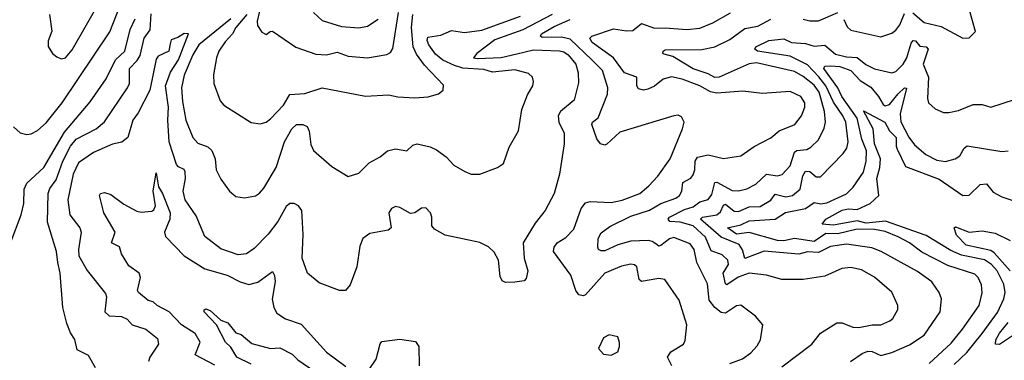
# Model space of a CAD drawing. Extents: x 1268547 to 1425625, y 515768 to 616754.
# Tile 346 of 507: x 1367102 to 1371667, y 567200 to 568781. Entities that reach past the tile are written whole.
import ezdxf

# ---------------------------------------------------------------- set-up
doc = ezdxf.new("R2010")
doc.units = 0

msp = doc.modelspace()

# ---------------------------------------------------------------- linework, layer by layer
at = {"layer": '0CON10XD'}
for points in [[(1367135, 568248.1), (1367155, 568251.5), (1367185, 568267.3), (1367225, 568302.9), (1367299.1, 568395), (1367520.7, 568725), (1367582.1, 568885)], [(1367295, 568600), (1367315, 568603.8), (1367345, 568641.2), (1367478.6, 568875)], [(1367454.2, 567165), (1367422.1, 567222.1), (1367369.6, 567249.6), (1367357.6, 567297.6), (1367337.6, 567327.6), (1367320.7, 567370.7), (1367302.2, 567445), (1367289.6, 567605), (1367279.6, 567655), (1367272.5, 567705), (1367231.4, 567841.4), (1367234.2, 567974.2), (1367242.9, 567997.1), (1367272.3, 568037.7), (1367303, 568125), (1367337.3, 568195), (1367365, 568226.6), (1367457.5, 568275), (1367495, 568307.1), (1367601.8, 568465), (1367611.1, 568485), (1367611.1, 568555), (1367647.6, 568592.4), (1367661.2, 568615), (1367680.2, 568695), (1367707.4, 568735), (1367711.6, 568808.4)], [(1367240, 568805), (1367251.7, 568728.3), (1367235, 568682.5), (1367235, 568657.5), (1367254, 568625), (1367275, 568608.8), (1367295, 568600)], [(1369570.8, 568805), (1369435, 568734.5), (1369305, 568687.4), (1369222.5, 568625), (1369205.7, 568605), (1369225, 568601.2), (1369335, 568606.4), (1369406.5, 568623.5), (1369485, 568641.5), (1369605, 568637.5), (1369625, 568632), (1369645, 568618.2), (1369680.9, 568575), (1369691.8, 568535), (1369692.4, 568487.6), (1369672.4, 568407.6), (1369608.9, 568355), (1369598.9, 568335), (1369602.7, 568305), (1369627.1, 568255), (1369626.7, 568205), (1369605.5, 568064.5), (1369580, 567975), (1369539.2, 567895), (1369492.8, 567837.2), (1369436.4, 567745), (1369441.1, 567675), (1369457.5, 567615), (1369450, 567580), (1369440.7, 567569.3), (1369397.5, 567562.5), (1369355, 567561.4), (1369338.8, 567568.8), (1369329.4, 567589.4), (1369321.5, 567665), (1369301.7, 567701.7), (1369276.5, 567726.5), (1369235, 567746.7), (1369075, 567781.6), (1369025, 567809.5), (1369012.9, 567825), (1369013.8, 567865), (1369006.9, 567885), (1368985, 567908.5), (1368965, 567906.7), (1368935, 567885.5), (1368915, 567881.8), (1368865, 567910), (1368845, 567914), (1368825.6, 567904.4), (1368814.5, 567885), (1368824.4, 567815), (1368810, 567805), (1368725, 567789.6), (1368693, 567765), (1368679.3, 567730.7), (1368666.2, 567633.8), (1368635, 567550), (1368612.5, 567525), (1368585, 567524), (1368490.3, 567560.3), (1368436.2, 567605), (1368412.5, 567675), (1368416, 567785), (1368410.4, 567895), (1368395, 567917.5), (1368375, 567928), (1368355, 567928), (1368337.5, 567915), (1368298.7, 567845), (1368255, 567786.2), (1368190.1, 567719.9), (1368153.8, 567695), (1368115, 567690.4), (1368035, 567717.3), (1367961.5, 567775), (1367920.8, 567870.9), (1367869.3, 567945), (1367860.8, 567985), (1367871.1, 568045), (1367870, 568075), (1367865, 568086.7), (1367838.3, 568098.3), (1367829, 568109), (1367796, 568215), (1367789, 568315), (1367793, 568375), (1367778.9, 568475), (1367801.7, 568538.3), (1367838.9, 568595), (1367885.6, 568715), (1367865, 568717.6), (1367835, 568698), (1367805, 568687.5), (1367799.8, 568669.8), (1367793.3, 568635), (1367745, 568611.8), (1367735, 568598.6), (1367706.3, 568455), (1367651, 568349), (1367627.1, 568315), (1367603.5, 568235), (1367576.7, 568213.3), (1367533.4, 568203.4), (1367445, 568165.3), (1367375, 568116.9), (1367350.2, 568065), (1367325.3, 567945), (1367335.2, 567875.2), (1367380.9, 567815), (1367388.2, 567795), (1367375.6, 567715), (1367377.2, 567685), (1367415, 567616.5), (1367499.9, 567509.9), (1367504.5, 567495), (1367497.7, 567425), (1367517.5, 567407.5), (1367575, 567404.4), (1367601.3, 567391.3), (1367624.3, 567365), (1367687.5, 567345), (1367741.7, 567301.7), (1367746.7, 567275), (1367705.7, 567214.3), (1367699.6, 567195)], [(1368155, 568806.1), (1368105.2, 568745), (1368088.8, 568715), (1368055, 568679.1), (1368026.2, 568635), (1368015.4, 568605), (1368000.9, 568525), (1368002.2, 568485), (1368031.9, 568405), (1368049.2, 568385), (1368175, 568304), (1368218, 568298), (1368245, 568305.7), (1368265, 568321.9), (1368325, 568384.4), (1368355, 568434.3), (1368425, 568438.9), (1368505, 568464.6), (1368705, 568426.9), (1368812.6, 568432.6), (1368855, 568423.6), (1368935, 568419.1), (1368996.3, 568423.7), (1369043.4, 568436.6), (1369066.2, 568455), (1369067.9, 568477.9), (1368979.7, 568569.7), (1368941.6, 568621.6), (1368927.4, 568655), (1368918.7, 568745), (1368925.2, 568804.8)], [(1368215, 568821.4), (1368203.8, 568773.8), (1368205, 568753.8), (1368225, 568723.3), (1368245, 568712.5), (1368263, 568727), (1368275, 568727.5), (1368383.1, 568653.1), (1368475, 568621.5), (1368525, 568617.5), (1368575, 568630), (1368625, 568612.7), (1368715.4, 568604.6), (1368805, 568619.1), (1368821.3, 568628.7), (1368832.3, 568647.7), (1368859.4, 568815)], [(1368465, 568814.1), (1368505, 568776.9), (1368595, 568749.8), (1368675, 568744.1), (1368715, 568751.5), (1368765, 568783.5)], [(1370395, 567186.1), (1370453.1, 567206.9), (1370492.2, 567235), (1370521.9, 567268.1), (1370536.7, 567295), (1370547.5, 567365), (1370514.2, 567405), (1370445, 567455.6), (1370425, 567453.1), (1370375, 567419.6), (1370355, 567422.1), (1370325.2, 567445.2), (1370298.9, 567478.9), (1370290.8, 567555), (1370241.6, 567655), (1370228.6, 567715), (1370210.3, 567740.3), (1370135, 567769.8), (1370115, 567764.3), (1370075, 567732.5), (1370065, 567730.9), (1370051, 567741), (1370035, 567752.4), (1370016.2, 567756.1), (1369935, 567752.8), (1369875, 567736.1), (1369815, 567709.2), (1369798.9, 567708.9), (1369785.8, 567715), (1369782.2, 567725), (1369784.6, 567765), (1369798.7, 567791.3), (1369839, 567821), (1369935, 567868.9), (1370022.6, 567897.4), (1370075, 567927.8), (1370145, 567953.6), (1370160.9, 567965), (1370171.5, 567985), (1370177.3, 568025), (1370213.6, 568046.4), (1370225, 568060.8), (1370233.1, 568085), (1370233.4, 568125), (1370245, 568142.7), (1370295, 568154.8), (1370365, 568137.3), (1370445, 568149.5), (1370507.6, 568192.4), (1370585, 568233.1), (1370624, 568265), (1370695.3, 568294.7), (1370727.1, 568335), (1370742.3, 568375), (1370742.1, 568395), (1370723.3, 568425), (1370675, 568448.2), (1370545, 568439.1), (1370455, 568450), (1370335, 568440), (1370305, 568447), (1370255, 568473.9), (1370173.5, 568505), (1370125, 568516.8), (1370085, 568505.7), (1370045, 568472.7), (1370015, 568458.4), (1369994.7, 568454.7), (1369970.5, 568460.5), (1369962.9, 568475), (1369964, 568515), (1369907.1, 568535), (1369855.3, 568605), (1369756.9, 568675), (1369745.5, 568695), (1369754.4, 568705), (1369855, 568739.3), (1369915, 568729.7), (1369945, 568731.8), (1369985, 568763.3), (1370045, 568742.6), (1370095, 568744.2), (1370195, 568735.3), (1370255, 568742.8), (1370316.6, 568766.6), (1370397.5, 568812.5)], [(1370735, 568784.4), (1370765, 568775.5), (1370805, 568776.4), (1370895, 568815.4)], [(1370922.7, 568782.7), (1370938.2, 568748.2), (1370955, 568732.2), (1371095, 568701.5), (1371145, 568719.1), (1371165, 568732.5), (1371182.8, 568757.2), (1371205, 568810.5)], [(1371242.5, 568812.5), (1371295, 568768.2), (1371375, 568749.5), (1371475, 568696.2), (1371505, 568697.5), (1371533.6, 568726.4), (1371506.2, 568825)], [(1367061.3, 567748.7), (1367109.1, 567875), (1367122.4, 567927.6), (1367123.9, 567995), (1367135, 568023.1), (1367214.7, 568095), (1367310.4, 568259.6), (1367429.9, 568400.1), (1367502.9, 568507.1), (1367546.4, 568595), (1367589.2, 568635), (1367614.1, 568735.9), (1367638.4, 568785)], [(1368081.9, 568785), (1367932.3, 568665), (1367905, 568618.5), (1367865.6, 568524.4), (1367852.4, 568465), (1367857.6, 568402.4), (1367872.5, 568315), (1367904.6, 568235), (1367928.1, 568208.1), (1367975, 568190.8), (1367993.7, 568173.7), (1368009.2, 568135), (1368013.8, 568083.8), (1368035, 568041.2), (1368075, 567986.2), (1368105, 567960), (1368145, 567953.8), (1368195, 567964), (1368215, 567976), (1368235, 568000), (1368291.8, 568095), (1368330.7, 568215), (1368363.4, 568275), (1368385, 568295.4), (1368415, 568294.5), (1368435, 568285.7), (1368444.6, 568264.6), (1368451.6, 568201.6), (1368465, 568174), (1368549.7, 568099.7), (1368625, 568053.8), (1368675, 568068.8), (1368722.9, 568117.1), (1368774, 568145), (1368807.4, 568172.6), (1368845, 568181.4), (1368897.5, 568172.5), (1368925, 568199.2), (1368945, 568205.6), (1369005, 568191.4), (1369035, 568176.7), (1369079.2, 568145), (1369115, 568105.8), (1369166.6, 568076.6), (1369195.9, 568064.1), (1369235, 568064), (1369317.5, 568095), (1369345, 568113.8), (1369371.1, 568188.9), (1369415.6, 568265), (1369430, 568365), (1369457.1, 568432.9), (1369481.1, 568475), (1369484.4, 568495), (1369480, 568515), (1369461.5, 568531.5), (1369398.3, 568548.3), (1369295, 568538.5), (1369255, 568550.4), (1369157.1, 568557.1), (1369118.1, 568568.1), (1369063.5, 568593.5), (1369030.9, 568620.9), (1368999.1, 568665), (1368992.1, 568685), (1368995, 568700.5), (1369055, 568709.6), (1369105, 568731.8), (1369165, 568722.4), (1369245, 568732.1), (1369425, 568797)], [(1370125.3, 567175), (1370106.2, 567215), (1370121.1, 567238.9), (1370179.2, 567275), (1370187.9, 567292.1), (1370195.4, 567365), (1370159.6, 567479.6), (1370093.8, 567575), (1370065, 567579.4), (1369985, 567565.7), (1369974.4, 567575), (1369963.8, 567633.8), (1369952.9, 567642.9), (1369935, 567646.2), (1369892.6, 567637.4), (1369815, 567605.4), (1369725.9, 567504.1), (1369715, 567499.4), (1369695, 567504.2), (1369680.5, 567525), (1369658, 567595), (1369577.9, 567705), (1369580.8, 567725), (1369594.6, 567745), (1369635, 567770.4), (1369671.7, 567808.3), (1369705.2, 567904.8), (1369725, 567931.1), (1369747.1, 567937.1), (1369845, 567932.2), (1369895, 567943.1), (1369977.1, 567975), (1370019.4, 568010.6), (1370060.8, 568055), (1370118.5, 568135), (1370175.7, 568275), (1370182.5, 568305), (1370170.8, 568330.8), (1370155, 568337.5), (1370135, 568335.7), (1369885, 568259.4), (1369825, 568203.1), (1369815, 568199.4), (1369795, 568205.6), (1369778.1, 568228.1), (1369754.6, 568295), (1369757.5, 568305), (1369785, 568325.8), (1369827, 568435), (1369829.7, 568465), (1369804.3, 568545), (1369755.6, 568595), (1369655, 568690.7), (1369615, 568700.9), (1369525, 568699.4), (1369516.4, 568705), (1369521.4, 568715), (1369580.3, 568749.7), (1369655, 568783)], [(1370635, 567169.3), (1370775, 567274.5), (1370815, 567326.4), (1370890, 567375), (1370915, 567374.7), (1370965, 567353.5), (1370992.7, 567352.7), (1371055, 567365.4), (1371095.3, 567364.7), (1371137, 567383), (1371150.8, 567395), (1371174.3, 567435.7), (1371173.1, 567455), (1371145, 567516.9), (1371065, 567586.2), (1371005, 567619.6), (1370955, 567630.4), (1370914, 567626), (1370835, 567590.7), (1370734, 567576), (1370635, 567576), (1370565, 567595.4), (1370485, 567604.7), (1370433.5, 567586.5), (1370381.4, 567551.4), (1370375, 567555.8), (1370364.1, 567605), (1370388.3, 567645), (1370385.8, 567665), (1370359.2, 567689.2), (1370308.1, 567708.1), (1370281.8, 567771.8), (1370224.1, 567824.1), (1370165, 567841.3), (1370116, 567845), (1370108.9, 567855), (1370115.6, 567865), (1370185, 567900.3), (1370225, 567912.6), (1370255, 567936.6), (1370295, 567947.5), (1370310.7, 567969.3), (1370325, 568026.4), (1370335, 568027.1), (1370405, 567989.2), (1370435, 567986.7), (1370473.7, 567996.4), (1370515, 568017.9), (1370565, 568063.6), (1370615, 568055.9), (1370637.8, 568062.2), (1370675, 568102.7), (1370695, 568166.2), (1370705.7, 568174.3), (1370751.1, 568178.9), (1370769.9, 568190.1), (1370805, 568224.4), (1370831.7, 568278.3), (1370838.1, 568305), (1370833, 568355), (1370808.4, 568445), (1370785, 568477.8), (1370735, 568517.9), (1370695, 568540.2), (1370518.8, 568581.2), (1370483.9, 568576.1), (1370345, 568515.1), (1370325, 568513.3), (1370295, 568529.7), (1370225, 568553.3), (1370129.8, 568609.8), (1370090.7, 568620.7), (1370084.4, 568625), (1370085.5, 568635), (1370095, 568641.6), (1370265, 568643.2), (1370325, 568654.8), (1370395, 568689.2), (1370465, 568740.5), (1370525, 568751.9), (1370585, 568784)], [(1370954.7, 567195.3), (1371007.9, 567232.1), (1371035, 567243.2), (1371055, 567240.8), (1371095, 567223.3), (1371145, 567235.9), (1371227.7, 567272.3), (1371295, 567317.3), (1371370.5, 567425), (1371375.6, 567485), (1371365.5, 567515), (1371330.5, 567565), (1371265, 567613.1), (1371096.7, 567705), (1371053.1, 567723.1), (1370935, 567739.8), (1370861, 567729), (1370805, 567700.7), (1370755, 567703.1), (1370715, 567692.3), (1370553.5, 567706.5), (1370465, 567673.3), (1370453.5, 567713.5), (1370438.2, 567738.2), (1370355, 567771.9), (1370258, 567855), (1370267.5, 567865), (1370335, 567876), (1370350.8, 567889.2), (1370365, 567920.4), (1370374.8, 567925.2), (1370415, 567893.2), (1370435, 567891.3), (1370485, 567912), (1370535, 567913.6), (1370585, 567943.4), (1370605, 567971.4), (1370655, 567959.5), (1370685.6, 567965), (1370720.5, 567995), (1370733.1, 568056.9), (1370745, 568078.8), (1370765, 568077.2), (1370795, 568052.7), (1370815, 568051.8), (1370920.3, 568159.7), (1370937.8, 568185), (1370943.8, 568215), (1370932, 568305), (1370919.3, 568335), (1370875, 568397.9), (1370839.3, 568475), (1370806.8, 568516.8), (1370755, 568571.8), (1370675, 568611.6), (1370522.7, 568635), (1370511.1, 568645), (1370515.4, 568655), (1370575, 568684.3), (1370645, 568691.8), (1370680.8, 568675), (1370745, 568670.4), (1370785, 568658.3), (1370835, 568662.9), (1370885, 568621.4), (1370935, 568608.7), (1370985, 568606.1), (1371025, 568573.3), (1371065, 568552.9), (1371145, 568535.4), (1371165, 568541.5), (1371199, 568575), (1371215.9, 568605), (1371235, 568672.2), (1371245, 568685.4), (1371255, 568682.9), (1371275, 568658.2), (1371304.7, 568654.7), (1371313.9, 568645), (1371291, 568575), (1371315.3, 568515), (1371310.8, 568415), (1371315.8, 568395.8), (1371347.3, 568367.3), (1371385, 568350.8), (1371410.5, 568350.5), (1371455, 568360.6), (1371523, 568387), (1371565, 568387.1), (1371605, 568375.7), (1371715, 568411.5)], [(1371318.5, 567185), (1371420.1, 567279.9), (1371473.4, 567345), (1371550, 567455), (1371564, 567514), (1371560.9, 567550.9), (1371546.7, 567585), (1371530.7, 567600.7), (1371405, 567641), (1371285, 567702.4), (1371227.1, 567745), (1371175, 567773.4), (1371115, 567797.9), (1371065, 567808), (1370985, 567808.8), (1370895, 567786.8), (1370839.2, 567789.3), (1370785, 567751.1), (1370695, 567766.2), (1370645, 567755.3), (1370615, 567755.9), (1370485, 567793.7), (1370425, 567786.2), (1370384.4, 567815), (1370445, 567829.4), (1370485, 567847.3), (1370605, 567856), (1370653.5, 567886.5), (1370744.9, 567905.2), (1370785, 567933.3), (1370817, 567927), (1370845, 567931.3), (1370935, 567973.3), (1370966.6, 568003.4), (1371015, 568074.3), (1371026.7, 568125), (1371027.6, 568172.4), (1371007.4, 568227.4), (1370985.1, 568325), (1370914.6, 568424.6), (1370894.7, 568464.7), (1370830.5, 568555), (1370834.8, 568565.2), (1370862.3, 568567.7), (1370905, 568564.4), (1370955.4, 568545.4), (1370999.2, 568499.2), (1371048.9, 568468.9), (1371083.9, 568425), (1371105, 568387.1), (1371115, 568380.8), (1371135, 568387.3), (1371175, 568436.5), (1371205, 568464.4), (1371213.6, 568463.6), (1371183.8, 568345), (1371187.8, 568307.8), (1371225, 568236.2), (1371250.6, 568200.6), (1371303.8, 568155), (1371355, 568129.1), (1371395, 568123.3), (1371440, 568135), (1371460.8, 568149.2), (1371481.5, 568185), (1371495, 568195.6), (1371655, 568169.5), (1371685, 568173.3)], [(1371435, 567180.2), (1371492.7, 567237.3), (1371565.2, 567325), (1371635, 567422.7), (1371665.7, 567485), (1371671.7, 567515), (1371665, 567553.1), (1371634.6, 567615), (1371608.3, 567645), (1371575, 567667), (1371468.5, 567688.5), (1371419.5, 567709.5), (1371305, 567780), (1371116.5, 567846.5), (1371026.6, 567836.6), (1370985, 567848), (1370875, 567828.1), (1370822.9, 567832.9), (1370840, 567855), (1370915, 567897.8), (1370943.3, 567903.3), (1370985, 567900.4), (1371045, 567927.7), (1371085.5, 567965), (1371076.4, 568045), (1371090.6, 568095), (1371093.8, 568136.2), (1371065.1, 568205), (1371059.4, 568275), (1371015, 568358.6), (1371112.8, 568305), (1371134.7, 568265), (1371166.2, 568235), (1371165.2, 568195), (1371170.3, 568180.3), (1371209.3, 568099.3), (1371365, 568041.6), (1371475, 567966), (1371505, 567966.2), (1371555, 568015.8), (1371585, 568019.2), (1371615, 567980.8), (1371655, 567958.6), (1371755, 567926.9)], [(1367073.8, 568283.8), (1367105, 568255.8), (1367135, 568248.1)], [(1368007.8, 567177.8), (1367915.8, 567225), (1367939.7, 567285), (1367915.9, 567325), (1367852.1, 567365), (1367795, 567425.4), (1367740, 567455), (1367721.1, 567471.1), (1367697.9, 567477.9), (1367652.7, 567515), (1367648.5, 567525), (1367661.8, 567585), (1367656.5, 567605), (1367608.2, 567638.2), (1367574.6, 567695), (1367565, 567726.7), (1367528, 567745), (1367544.5, 567795), (1367492.1, 567885), (1367473.1, 567965), (1367476.7, 567975), (1367495, 567979.2), (1367525, 567970.6), (1367585, 567925.5), (1367645, 567893.3), (1367665, 567887.8), (1367715, 567893.1), (1367725, 567899.2), (1367732.2, 567917.8), (1367721.9, 567985), (1367735, 568070), (1367746, 568005), (1367765, 567974.4), (1367799.4, 567885), (1367798.6, 567855), (1367773.8, 567795), (1367777.8, 567775), (1367865.6, 567685), (1367960.6, 567625), (1368065, 567595.3), (1368125, 567564.1), (1368165, 567552.9), (1368206.8, 567563.2), (1368275, 567613.3), (1368284.4, 567594.4), (1368286.6, 567566.6), (1368273.6, 567483.6), (1368280.6, 567445), (1368295, 567419.1), (1368335, 567392.8), (1368407.8, 567367.8), (1368525, 567238.8), (1368615, 567171.2)], [(1371695, 567615.7), (1371619.8, 567699.8), (1371605, 567709.3), (1371490.8, 567735), (1371445, 567780.8), (1371434, 567815), (1371440.8, 567819.2), (1371505, 567794.4), (1371565, 567800.6), (1371625, 567791.1), (1371695, 567756.2)], [(1368175, 567182.3), (1368108.9, 567215), (1368081.9, 567261.9), (1368056.5, 567285), (1368014.5, 567365), (1367957.5, 567425), (1367957.5, 567435), (1367965, 567438.5), (1367985, 567431.2), (1368035, 567387.1), (1368066.9, 567375), (1368105, 567328.1), (1368129.7, 567319.7), (1368178.8, 567278.8), (1368265, 567255.4), (1368308.6, 567258.6), (1368365, 567228.2), (1368392.7, 567202.7), (1368525, 567112)], [(1371705, 567313.7), (1371645, 567273.7), (1371625.6, 567275.6), (1371628, 567295), (1371645, 567326.8), (1371684.9, 567375.1)], [(1368725, 567162.5), (1368755.3, 567205), (1368773.1, 567276.9), (1368781.9, 567288.1), (1368865, 567298.8), (1368936.9, 567286.9), (1368953.2, 567265), (1368954.6, 567174.6)], [(1369845, 567223.8), (1369875, 567240), (1369883.8, 567265), (1369883, 567283), (1369875, 567310), (1369835, 567319.2), (1369808.8, 567305), (1369786.2, 567255), (1369808.8, 567228.8), (1369845, 567223.8)]]:
    msp.add_lwpolyline(points, dxfattribs=at)

doc.saveas('drawing.dxf')
